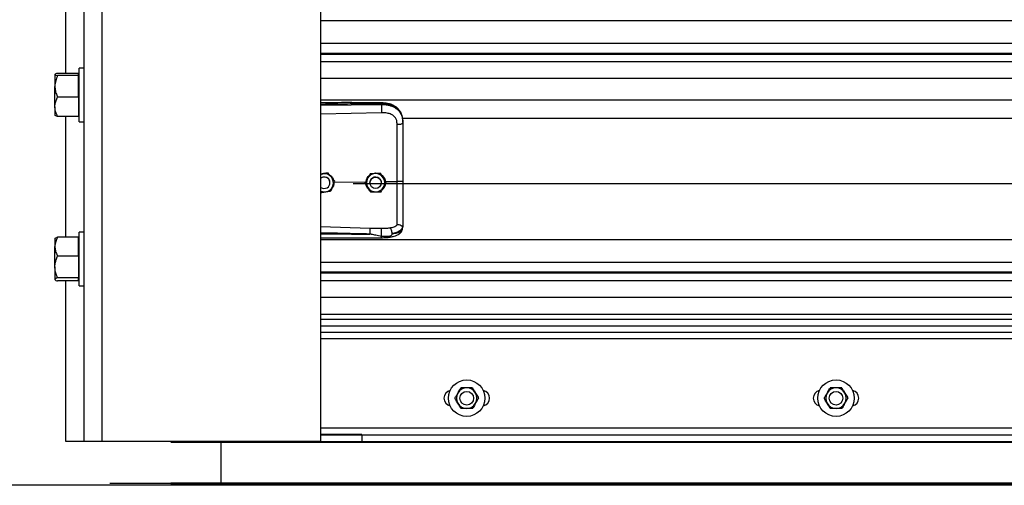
# Model space of a CAD drawing. Header units: inches. Extents: x 170 to 284, y 215 to 248.
# Tile 714 of 1056: x 226.881 to 227.806, y 220.092 to 220.529. Entities that reach past the tile are written whole.
import ezdxf

# ---------------------------------------------------------------- set-up
doc = ezdxf.new("R2010")
doc.units = ezdxf.units.IN
doc.header["$LTSCALE"] = 0.25
doc.header["$MEASUREMENT"] = 0
doc.layers.add('LH FRONT OF HOOD', color=7, linetype='Continuous')
doc.layers.add('RH TOP OF HOOD', color=7, linetype='Continuous')

msp = doc.modelspace()

# ---------------------------------------------------------------- linework, layer by layer
at = {"layer": 'LH FRONT OF HOOD'}
msp.add_line((233.10897, 220.09171), (225.37282, 220.09171), dxfattribs=at)
at = {"layer": 'RH TOP OF HOOD'}
for p, q in [((226.94105, 220.1328), (226.94105, 224.39328)), ((226.95817, 220.1328), (226.95817, 224.34448)), ((227.16361, 220.1328), (227.16361, 224.33325)), ((226.92392, 220.4783), (226.92392, 220.59164)), ((227.16361, 220.52796), (231.19593, 220.52796)), ((227.16361, 220.50658), (231.19593, 220.50658)), ((231.19593, 220.4971), (227.16361, 220.4971)), ((227.16361, 220.49646), (231.19593, 220.49646)), ((227.16361, 220.48944), (231.19593, 220.48944)), ((226.91369, 220.47727), (226.91369, 220.46614)), ((226.93591, 220.4783), (226.91625, 220.4783)), ((226.93591, 220.47624), (226.91625, 220.47624)), ((226.93591, 220.47727), (226.93591, 220.4783)), ((226.93646, 220.47736), (226.93591, 220.47736)), ((226.93591, 220.47624), (226.93591, 220.47727)), ((226.93591, 220.46614), (226.93591, 220.47624)), ((226.94105, 220.48325), (226.93646, 220.48325)), ((226.93646, 220.45464), (226.93646, 220.48325)), ((226.91369, 220.44696), (226.91369, 220.46614)), ((226.93591, 220.45603), (226.93591, 220.46614)), ((227.16361, 220.47376), (231.19593, 220.47376)), ((226.91369, 220.44696), (226.91369, 220.43885)), ((226.93591, 220.45603), (226.91625, 220.45603)), ((226.93591, 220.45603), (226.93591, 220.44696)), ((226.93591, 220.44696), (226.93591, 220.43789)), ((226.93646, 220.43294), (226.93646, 220.45464)), ((227.16361, 220.45337), (231.19593, 220.45337)), ((227.16361, 220.44862), (227.22046, 220.44916)), ((227.22046, 220.44916), (227.22046, 220.44957)), ((226.93591, 220.43789), (226.91625, 220.43789)), ((226.92392, 220.32455), (226.92392, 220.43789)), ((226.93591, 220.43883), (226.93646, 220.43883)), ((227.22056, 220.44137), (227.16361, 220.44016)), ((226.93646, 220.43294), (226.94105, 220.43294)), ((227.24016, 220.43629), (231.11938, 220.43629)), ((227.24066, 220.43223), (227.24066, 220.43175)), ((227.16539, 220.38409), (227.16361, 220.3838)), ((227.17027, 220.38489), (227.16934, 220.38474)), ((227.17027, 220.38489), (227.17027, 220.38489)), ((227.2099, 220.38413), (227.2099, 220.38413)), ((227.21979, 220.38428), (227.21979, 220.38428)), ((227.17211, 220.37564), (227.17211, 220.37564)), ((227.17615, 220.37625), (227.20585, 220.37654)), ((227.17652, 220.37723), (227.17652, 220.37723)), ((227.19378, 220.3749), (231.16577, 220.3749)), ((227.20509, 220.3755), (227.20509, 220.3755)), ((227.20962, 220.37564), (227.20962, 220.37564)), ((227.22033, 220.37564), (227.22033, 220.37564)), ((227.22428, 220.37671), (227.2352, 220.37682)), ((227.22486, 220.37579), (227.22486, 220.37579)), ((227.16361, 220.36017), (227.16361, 220.37082)), ((226.94105, 220.32916), (226.93646, 220.32916)), ((226.93646, 220.30056), (226.93646, 220.32916)), ((227.16361, 220.33449), (227.20955, 220.33316)), ((227.20955, 220.33316), (227.22053, 220.33289)), ((227.24032, 220.33218), (227.24066, 220.33416)), ((227.24066, 220.33469), (227.24066, 220.33416)), ((226.91388, 220.32349), (226.91369, 220.32327)), ((226.91369, 220.32327), (226.91369, 220.31573)), ((226.93591, 220.32455), (226.91625, 220.32455)), ((226.93591, 220.31573), (226.93591, 220.32455)), ((226.93646, 220.32327), (226.93591, 220.32327)), ((227.16361, 220.32252), (231.19593, 220.32252)), ((226.91369, 220.29663), (226.91369, 220.31573)), ((226.93591, 220.3069), (226.93591, 220.31573)), ((226.93591, 220.3069), (226.91625, 220.3069)), ((226.93591, 220.3069), (226.93591, 220.29663)), ((226.93646, 220.27886), (226.93646, 220.30056)), ((227.16361, 220.30114), (231.19593, 220.30114)), ((226.91369, 220.29663), (226.91369, 220.28491)), ((226.93591, 220.29663), (226.93591, 220.28636)), ((231.19593, 220.29165), (227.16361, 220.29165)), ((227.16361, 220.29101), (231.19593, 220.29101)), ((226.91369, 220.28491), (226.91369, 220.28475)), ((226.91369, 220.28475), (226.91388, 220.28453)), ((226.93591, 220.28636), (226.91625, 220.28636)), ((226.93591, 220.28347), (226.91625, 220.28347)), ((226.92392, 220.1328), (226.92392, 220.28347)), ((226.93591, 220.28491), (226.93591, 220.28636)), ((226.93591, 220.28347), (226.93591, 220.28491)), ((226.93591, 220.28475), (226.93646, 220.28475)), ((227.16361, 220.28399), (231.19593, 220.28399)), ((226.93646, 220.27886), (226.94105, 220.27886)), ((227.16361, 220.26831), (231.19593, 220.26831)), ((231.19593, 220.25192), (227.16361, 220.25192)), ((231.19593, 220.24733), (227.16361, 220.24733)), ((231.19593, 220.24114), (227.16361, 220.24114)), ((227.16361, 220.23553), (231.19593, 220.23553)), ((231.19593, 220.22911), (227.16361, 220.22911)), ((227.16361, 220.14564), (231.19593, 220.14564)), ((226.94105, 220.1328), (226.92392, 220.1328)), ((226.95817, 220.1328), (226.94105, 220.1328)), ((227.16361, 220.1328), (226.95817, 220.1328)), ((227.06945, 220.1328), (227.06945, 220.13199)), ((227.15526, 220.1328), (231.20429, 220.1328)), ((227.20213, 220.13924), (227.16361, 220.13924)), ((227.16361, 220.13922), (231.19593, 220.13922)), ((227.16361, 220.1328), (227.20213, 220.1328)), ((227.20213, 220.13922), (227.20213, 220.13924)), ((227.20213, 220.13922), (227.20213, 220.1328)), ((231.33697, 220.13199), (227.02257, 220.13199)), ((227.06945, 220.13199), (227.06945, 220.09358)), ((226.96541, 220.09358), (227.08477, 220.09358)), ((231.33697, 220.09358), (227.02257, 220.09358)), ((231.33697, 220.09243), (227.02257, 220.09243)), ((231.33697, 220.09171), (227.02257, 220.09171)), ((227.06945, 220.09358), (227.06945, 220.09243)), ((227.06945, 220.09243), (227.06945, 220.09171)), ((227.08477, 220.09358), (227.08477, 220.09358)), ((227.08477, 220.09358), (227.09329, 220.09358)), ((227.09329, 220.09358), (227.21265, 220.09358)), ((231.29228, 220.09358), (227.16578, 220.09358))]:
    msp.add_line(p, q, dxfattribs=at)
at = {"layer": 'RH TOP OF HOOD', "flags": 128}
for points in [[(227.24066, 220.43175), (227.24055, 220.43145), (227.24024, 220.43117), (227.23974, 220.4309), (227.23907, 220.43067), (227.23824, 220.43048), (227.2373, 220.43033), (227.23627, 220.43024), (227.2352, 220.4302)], [(227.16361, 220.3836), (227.1643, 220.38384), (227.16539, 220.38409)], [(227.21957, 220.37839), (227.22017, 220.37691), (227.22033, 220.37564)]]:
    msp.add_lwpolyline(points, dxfattribs=at)
at = {"layer": 'RH TOP OF HOOD'}
for centre, radius in [((227.21498, 220.37564), 0.00535), ((227.30058, 220.17346), 0.01712), ((227.64748, 220.17346), 0.01712), ((227.30058, 220.17346), 0.00642), ((227.64748, 220.17346), 0.00642)]:
    msp.add_circle(centre, radius, dxfattribs=at)
for centre, radius, start, end in [((227.16676, 220.37564), 0.00856, 39.24773, 99.24773), ((227.21498, 220.37564), 0.00856, 90.85968, 150.85968), ((227.21498, 220.37564), 0.00856, 30.85968, 90.85968), ((227.16676, 220.37564), 0.00535, 39.24773, 126.0719), ((227.16676, 220.37564), 0.00535, 300.00974, 126.0719), ((227.16676, 220.37564), 0.00535, 0, 39.24773), ((227.16676, 220.37564), 0.00856, 339.24773, 39.24773), ((227.21498, 220.37564), 0.00856, 150.85968, 210.85968), ((227.21498, 220.37564), 0.00535, 30.85968, 180), ((227.21498, 220.37564), 0.00856, 330.85968, 30.85968), ((227.16676, 220.37564), 0.00535, 233.9281, 300.00974), ((227.16676, 220.37564), 0.00856, 248.40768, 279.24773), ((227.16676, 220.37564), 0.00856, 279.24773, 339.24773), ((227.21498, 220.37564), 0.00856, 210.85968, 270.85968), ((227.21498, 220.37564), 0.00856, 270.85968, 330.85968), ((227.28667, 220.17346), 0.00749, 102.05152, 257.94848), ((227.30058, 220.17346), 0.00962, 90, 150), ((227.30058, 220.17346), 0.00962, 30, 90), ((227.31449, 220.17346), 0.00749, 282.05152, 77.94848), ((227.63357, 220.17346), 0.00749, 102.05152, 257.94848), ((227.64748, 220.17346), 0.00962, 90, 150), ((227.64748, 220.17346), 0.00962, 30, 90), ((227.66139, 220.17346), 0.00749, 282.05152, 77.94848), ((227.30058, 220.17346), 0.00962, 150, 210), ((227.30058, 220.17346), 0.00962, 330, 30), ((227.64748, 220.17346), 0.00962, 150, 210), ((227.64748, 220.17346), 0.00962, 330, 30), ((227.30058, 220.17346), 0.00962, 210, 270), ((227.30058, 220.17346), 0.00962, 270, 330), ((227.64748, 220.17346), 0.00962, 210, 270), ((227.64748, 220.17346), 0.00962, 270, 330)]:
    msp.add_arc(centre, radius, start, end, dxfattribs=at)
for points, knots in [([(226.91625, 220.4783), (226.91558, 220.47814), (226.91421, 220.47782), (226.91369, 220.47746), (226.91369, 220.47728), (226.91369, 220.47727)], [0, 0, 0, 0, 0.484341, 0.986328, 1, 1, 1, 1]), ([(226.91369, 220.47727), (226.91378, 220.47713), (226.91398, 220.47683), (226.91513, 220.47649), (226.916, 220.4763), (226.91625, 220.47624)], [0, 0, 0, 0, 0.406291, 0.827266, 1, 1, 1, 1]), ([(226.91625, 220.47624), (226.91558, 220.47467), (226.91421, 220.47147), (226.91369, 220.46798), (226.91369, 220.46618), (226.91369, 220.46614)], [0, 0, 0, 0, 0.484341, 0.986328, 1, 1, 1, 1]), ([(226.91369, 220.46614), (226.91378, 220.46472), (226.91398, 220.46184), (226.91513, 220.45849), (226.916, 220.45659), (226.91625, 220.45603)], [0, 0, 0, 0, 0.406291, 0.827266, 1, 1, 1, 1]), ([(226.91369, 220.44696), (226.91369, 220.44717), (226.91371, 220.44853), (226.91413, 220.45106), (226.91516, 220.45387), (226.91598, 220.4555), (226.91625, 220.45603)], [0, 0, 0, 0, 0.066532, 0.435283, 0.814551, 1, 1, 1, 1]), ([(226.91625, 220.43789), (226.91587, 220.43865), (226.91497, 220.44047), (226.91393, 220.4435), (226.91377, 220.4458), (226.91369, 220.44696)], [0, 0, 0, 0, 0.26546, 0.628076, 1, 1, 1, 1]), ([(227.22044, 220.45066), (227.21122, 220.45073), (227.19314, 220.45086), (227.17419, 220.45081), (227.16447, 220.45075), (227.16361, 220.45075)], [0, 0, 0, 0, 0.486583, 0.954841, 1, 1, 1, 1]), ([(227.22046, 220.44957), (227.21415, 220.44961), (227.20092, 220.44969), (227.18197, 220.44951), (227.16933, 220.44929), (227.16361, 220.44919)], [0, 0, 0, 0, 0.33267, 0.698436, 1, 1, 1, 1]), ([(227.24057, 220.43428), (227.24045, 220.43535), (227.24024, 220.43729), (227.23949, 220.4398), (227.23863, 220.44171), (227.23756, 220.44347), (227.23624, 220.44506), (227.23477, 220.44635), (227.2334, 220.44731), (227.23196, 220.44814), (227.22958, 220.44921), (227.22664, 220.45002), (227.22333, 220.45055), (227.22144, 220.45062), (227.22044, 220.45066)], [0, 0, 0, 0, 0.108447, 0.196305, 0.269183, 0.327997, 0.41496, 0.491641, 0.538976, 0.594191, 0.669415, 0.814855, 0.902261, 1, 1, 1, 1]), ([(227.22044, 220.45065), (227.22044, 220.45065), (227.22045, 220.45066), (227.22045, 220.45055), (227.22046, 220.45026), (227.22046, 220.44984), (227.22046, 220.44957)], [0, 0, 0, 0, 0.097876, 0.335386, 0.567961, 1, 1, 1, 1]), ([(227.24066, 220.43223), (227.24059, 220.43359), (227.24047, 220.43615), (227.23951, 220.43964), (227.23822, 220.44206), (227.23685, 220.44376), (227.23577, 220.4448), (227.23471, 220.44563), (227.23372, 220.44629), (227.23249, 220.44698), (227.23089, 220.44771), (227.22823, 220.44862), (227.22469, 220.44938), (227.22179, 220.44951), (227.22046, 220.44957)], [0, 0, 0, 0, 0.130716, 0.246761, 0.357793, 0.417097, 0.479148, 0.517715, 0.55909, 0.603295, 0.663348, 0.735369, 0.879208, 1, 1, 1, 1]), ([(227.22046, 220.44916), (227.22048, 220.44858), (227.22053, 220.44739), (227.22057, 220.44516), (227.22058, 220.44298), (227.22056, 220.44189), (227.22056, 220.44137)], [0, 0, 0, 0, 0.240694, 0.5, 0.759306, 1, 1, 1, 1]), ([(227.22046, 220.44916), (227.22166, 220.44913), (227.22409, 220.44906), (227.22742, 220.44844), (227.2304, 220.4475), (227.23293, 220.44629), (227.23517, 220.44474), (227.23704, 220.44291), (227.23853, 220.44077), (227.2397, 220.43822), (227.2405, 220.43514), (227.2406, 220.43289), (227.24066, 220.43175)], [0, 0, 0, 0, 0.109401, 0.222347, 0.315179, 0.410223, 0.501275, 0.594601, 0.683449, 0.774533, 0.885821, 1, 1, 1, 1]), ([(226.91625, 220.43789), (226.91558, 220.43805), (226.91421, 220.43837), (226.91369, 220.43873), (226.91369, 220.43891), (226.91369, 220.43892)], [0, 0, 0, 0, 0.4843414, 0.9863277, 1, 1, 1, 1]), ([(227.23477, 220.43413), (227.23477, 220.43413), (227.23467, 220.43449), (227.23417, 220.4359), (227.23264, 220.4381), (227.22957, 220.44), (227.22546, 220.44121), (227.2223, 220.44131), (227.22056, 220.44137)], [0, 0, 0, 0, 0.000004, 0.065095, 0.26167, 0.475311, 0.709366, 1, 1, 1, 1]), ([(227.2352, 220.4302), (227.23513, 220.43152), (227.23506, 220.43285), (227.23477, 220.43413), (227.23477, 220.43413)], [0, 0, 0, 0, 0.99998, 1, 1, 1, 1]), ([(227.2352, 220.37682), (227.2352, 220.37682), (227.2352, 220.3802), (227.2352, 220.38725), (227.2352, 220.39792), (227.2352, 220.4088), (227.2352, 220.41959), (227.2352, 220.42666), (227.2352, 220.4302)], [0, 0, 0, 0, 0.000001, 0.187792, 0.390844, 0.593896, 0.796948, 1, 1, 1, 1]), ([(227.24066, 220.43175), (227.24066, 220.42812), (227.24066, 220.42085), (227.24066, 220.40976), (227.24066, 220.39858), (227.24066, 220.38761), (227.24066, 220.38037), (227.24066, 220.37689)], [0, 0, 0, 0, 0.202757, 0.406104, 0.60886, 0.812207, 1, 1, 1, 1]), ([(227.16361, 220.38392), (227.16445, 220.3842), (227.16586, 220.38468), (227.16733, 220.38456), (227.16793, 220.38451)], [0, 0, 0, 0, 0.594398, 1, 1, 1, 1]), ([(227.17027, 220.38489), (227.16959, 220.38478), (227.16822, 220.38456), (227.16656, 220.38428), (227.16561, 220.38413), (227.16539, 220.38409)], [0, 0, 0, 0, 0.42997, 0.87006, 1, 1, 1, 1]), ([(227.17339, 220.38106), (227.17327, 220.38121), (227.1723, 220.3824), (227.17124, 220.3837), (227.17036, 220.38477), (227.17027, 220.38489)], [0, 0, 0, 0, 0.1156469, 0.9045343, 1, 1, 1, 1]), ([(227.17339, 220.38106), (227.17327, 220.38121), (227.1723, 220.3824), (227.17124, 220.3837), (227.17036, 220.38477), (227.17027, 220.38489)], [0, 0, 0, 0, 0.115647, 0.904534, 1, 1, 1, 1]), ([(227.17154, 220.38319), (227.17219, 220.38277), (227.17368, 220.38178), (227.17498, 220.38005), (227.17525, 220.37881), (227.17531, 220.37857)], [0, 0, 0, 0, 0.381422, 0.875754, 1, 1, 1, 1]), ([(227.20601, 220.37714), (227.20617, 220.3779), (227.20655, 220.37965), (227.20768, 220.38149), (227.20872, 220.38222), (227.20892, 220.38236)], [0, 0, 0, 0, 0.377677, 0.881161, 1, 1, 1, 1]), ([(227.2099, 220.38413), (227.20957, 220.38353), (227.2089, 220.38232), (227.20808, 220.38085), (227.20761, 220.38001), (227.2075, 220.37981)], [0, 0, 0, 0, 0.42997, 0.87006, 1, 1, 1, 1]), ([(227.2099, 220.38413), (227.20957, 220.38353), (227.2089, 220.38232), (227.20808, 220.38085), (227.20761, 220.38001), (227.2075, 220.37982)], [0, 0, 0, 0, 0.4299704, 0.8700602, 1, 1, 1, 1]), ([(227.21485, 220.38421), (227.21357, 220.38419), (227.21188, 220.38416), (227.2103, 220.38414), (227.2099, 220.38413)], [0, 0, 0, 0, 0.749773, 1, 1, 1, 1]), ([(227.21485, 220.3842), (227.21357, 220.38418), (227.21188, 220.38416), (227.2103, 220.38414), (227.2099, 220.38413)], [0, 0, 0, 0, 0.749773, 1, 1, 1, 1]), ([(227.21205, 220.38416), (227.21262, 220.38438), (227.2138, 220.38482), (227.21585, 220.38488), (227.21718, 220.38447), (227.2179, 220.38425)], [0, 0, 0, 0, 0.30274, 0.628644, 1, 1, 1, 1]), ([(227.21979, 220.38428), (227.2191, 220.38427), (227.21772, 220.38425), (227.21603, 220.38422), (227.21507, 220.38421), (227.21485, 220.3842)], [0, 0, 0, 0, 0.42997, 0.87006, 1, 1, 1, 1]), ([(227.21979, 220.38428), (227.2191, 220.38427), (227.21772, 220.38425), (227.21603, 220.38422), (227.21507, 220.38421), (227.21485, 220.38421)], [0, 0, 0, 0, 0.42997, 0.87006, 1, 1, 1, 1]), ([(227.22232, 220.38004), (227.22222, 220.3802), (227.22144, 220.38152), (227.22058, 220.38296), (227.21987, 220.38415), (227.21979, 220.38428)], [0, 0, 0, 0, 0.115647, 0.904534, 1, 1, 1, 1]), ([(227.22232, 220.38004), (227.22222, 220.38021), (227.22144, 220.38152), (227.22058, 220.38296), (227.21987, 220.38415), (227.21979, 220.38428)], [0, 0, 0, 0, 0.115647, 0.904534, 1, 1, 1, 1]), ([(227.22066, 220.38282), (227.22091, 220.38267), (227.22204, 220.38198), (227.22352, 220.37989), (227.22402, 220.37779), (227.22428, 220.37671)], [0, 0, 0, 0, 0.117443, 0.542782, 1, 1, 1, 1]), ([(227.17652, 220.37723), (227.17626, 220.37756), (227.17526, 220.37878), (227.17418, 220.38009), (227.17339, 220.38106)], [0, 0, 0, 0, 0.264307, 1, 1, 1, 1]), ([(227.17652, 220.37723), (227.17626, 220.37756), (227.17526, 220.37878), (227.17418, 220.3801), (227.17339, 220.38106)], [0, 0, 0, 0, 0.264307, 1, 1, 1, 1]), ([(227.17585, 220.37548), (227.17578, 220.37465), (227.17562, 220.37289), (227.17477, 220.37108), (227.17398, 220.37038), (227.17389, 220.3703)], [0, 0, 0, 0, 0.439592, 0.936516, 1, 1, 1, 1]), ([(227.17477, 220.37261), (227.17522, 220.3738), (227.17582, 220.37539), (227.17638, 220.37686), (227.17652, 220.37723)], [0, 0, 0, 0, 0.749773, 1, 1, 1, 1]), ([(227.2075, 220.37982), (227.20688, 220.3787), (227.20605, 220.37722), (227.20528, 220.37584), (227.20509, 220.3755)], [0, 0, 0, 0, 0.749773, 1, 1, 1, 1]), ([(227.2075, 220.37981), (227.20688, 220.3787), (227.20605, 220.37722), (227.20528, 220.37584), (227.20509, 220.3755)], [0, 0, 0, 0, 0.7497734, 1, 1, 1, 1]), ([(227.20763, 220.37125), (227.20753, 220.37142), (227.20674, 220.37273), (227.20588, 220.37417), (227.20517, 220.37537), (227.20509, 220.3755)], [0, 0, 0, 0, 0.115647, 0.904534, 1, 1, 1, 1]), ([(227.20891, 220.36911), (227.20826, 220.36977), (227.20691, 220.37114), (227.20601, 220.37301), (227.20596, 220.37403), (227.20596, 220.37404)], [0, 0, 0, 0, 0.479701, 0.993135, 1, 1, 1, 1]), ([(227.22418, 220.37457), (227.22407, 220.37386), (227.2238, 220.37219), (227.22265, 220.37027), (227.22151, 220.36941), (227.22115, 220.36914)], [0, 0, 0, 0, 0.335649, 0.786425, 1, 1, 1, 1]), ([(227.22486, 220.37579), (227.22464, 220.37615), (227.22383, 220.37751), (227.22296, 220.37896), (227.22232, 220.38004)], [0, 0, 0, 0, 0.264307, 1, 1, 1, 1]), ([(227.22486, 220.37579), (227.22464, 220.37615), (227.22383, 220.37751), (227.22296, 220.37897), (227.22232, 220.38004)], [0, 0, 0, 0, 0.264307, 1, 1, 1, 1]), ([(227.22245, 220.37148), (227.22307, 220.37259), (227.2239, 220.37407), (227.22467, 220.37545), (227.22486, 220.37579)], [0, 0, 0, 0, 0.749773, 1, 1, 1, 1]), ([(227.24066, 220.37689), (227.24057, 220.37687), (227.24041, 220.37685), (227.23916, 220.37682), (227.23736, 220.37681), (227.23592, 220.37681), (227.2352, 220.37682)], [0, 0, 0, 0, 0.250001, 0.500001, 0.750001, 1, 1, 1, 1]), ([(227.2352, 220.33613), (227.2352, 220.33639), (227.2352, 220.33796), (227.2352, 220.34139), (227.2352, 220.347), (227.2352, 220.35344), (227.2352, 220.36066), (227.2352, 220.36854), (227.2352, 220.37406), (227.2352, 220.37682), (227.2352, 220.37682)], [0, 0, 0, 0, 0.031558, 0.189146, 0.346734, 0.504328, 0.661923, 0.83096, 0.999998, 1, 1, 1, 1]), ([(227.24066, 220.37689), (227.24066, 220.37385), (227.24066, 220.36767), (227.24066, 220.35889), (227.24066, 220.35072), (227.24066, 220.34414), (227.24066, 220.33875), (227.24066, 220.33605), (227.24066, 220.33469)], [0, 0, 0, 0, 0.187091, 0.380392, 0.555876, 0.736448, 0.867195, 1, 1, 1, 1]), ([(227.16361, 220.36646), (227.16417, 220.36655), (227.16542, 220.36675), (227.16697, 220.367), (227.16792, 220.36716), (227.16814, 220.3672)], [0, 0, 0, 0, 0.38442, 0.859677, 1, 1, 1, 1]), ([(227.16814, 220.3672), (227.16939, 220.3674), (227.17107, 220.36767), (227.17263, 220.36793), (227.17302, 220.36799)], [0, 0, 0, 0, 0.749773, 1, 1, 1, 1]), ([(227.17302, 220.36799), (227.17326, 220.36863), (227.17375, 220.36992), (227.17435, 220.3715), (227.17469, 220.37241), (227.17477, 220.37261)], [0, 0, 0, 0, 0.4299704, 0.8700602, 1, 1, 1, 1]), ([(227.21016, 220.36701), (227.20995, 220.36737), (227.20914, 220.36873), (227.20827, 220.37018), (227.20763, 220.37125)], [0, 0, 0, 0, 0.264307, 1, 1, 1, 1]), ([(227.21016, 220.36701), (227.21085, 220.36702), (227.21223, 220.36704), (227.21392, 220.36707), (227.21488, 220.36708), (227.2151, 220.36709)], [0, 0, 0, 0, 0.42997, 0.87006, 1, 1, 1, 1]), ([(227.21725, 220.36712), (227.21715, 220.36708), (227.21638, 220.36678), (227.21508, 220.36672), (227.21398, 220.36697), (227.21358, 220.36706)], [0, 0, 0, 0, 0.081672, 0.673462, 1, 1, 1, 1]), ([(227.2151, 220.36709), (227.21638, 220.3671), (227.21807, 220.36713), (227.21965, 220.36715), (227.22005, 220.36716)], [0, 0, 0, 0, 0.749773, 1, 1, 1, 1]), ([(227.22005, 220.36716), (227.22038, 220.36776), (227.22105, 220.36897), (227.22187, 220.37044), (227.22234, 220.37128), (227.22245, 220.37148)], [0, 0, 0, 0, 0.42997, 0.87006, 1, 1, 1, 1]), ([(227.22836, 220.3333), (227.22974, 220.33359), (227.23182, 220.33403), (227.234, 220.33507), (227.2348, 220.33577), (227.2352, 220.33613)], [0, 0, 0, 0, 0.490199, 0.743885, 1, 1, 1, 1]), ([(227.24046, 220.33444), (227.24041, 220.33443), (227.24031, 220.33442), (227.24002, 220.3346), (227.23955, 220.33493), (227.23868, 220.33551), (227.2372, 220.33613), (227.23586, 220.33613), (227.2352, 220.33613)], [0, 0, 0, 0, 0.113677, 0.23335, 0.362069, 0.501916, 0.755745, 1, 1, 1, 1]), ([(227.20947, 220.3275), (227.20557, 220.3276), (227.1973, 220.32781), (227.18419, 220.32809), (227.17324, 220.3283), (227.16623, 220.32843), (227.16405, 220.32847), (227.16361, 220.32848)], [0, 0, 0, 0, 0.25516, 0.541071, 0.857735, 0.971288, 1, 1, 1, 1]), ([(227.16361, 220.32783), (227.16621, 220.3278), (227.17128, 220.32774), (227.17884, 220.32766), (227.18649, 220.32759), (227.19425, 220.32754), (227.20197, 220.3275), (227.20701, 220.3275), (227.20947, 220.3275)], [0, 0, 0, 0, 0.169941, 0.331425, 0.494842, 0.670531, 0.838916, 1, 1, 1, 1]), ([(227.20955, 220.33316), (227.20956, 220.33292), (227.20957, 220.33255), (227.20956, 220.33169), (227.20956, 220.33091), (227.20954, 220.33005), (227.20952, 220.32889), (227.20949, 220.32805), (227.20947, 220.3275)], [0, 0, 0, 0, 0.239451, 0.368346, 0.499976, 0.631611, 0.760516, 1, 1, 1, 1]), ([(227.22045, 220.32532), (227.21867, 220.32567), (227.21561, 220.32626), (227.21218, 220.32698), (227.21044, 220.32734), (227.20994, 220.32744), (227.20979, 220.32747), (227.20974, 220.32748)], [0, 0, 0, 0, 0.50228, 0.861696, 0.958427, 0.986103, 1, 1, 1, 1]), ([(227.2204, 220.32407), (227.22189, 220.32411), (227.22467, 220.32417), (227.22841, 220.3246), (227.23128, 220.32516), (227.23338, 220.32576), (227.23497, 220.32637), (227.23634, 220.32707), (227.23761, 220.32795), (227.23874, 220.32903), (227.23976, 220.33044), (227.24011, 220.33155), (227.2403, 220.33213)], [0, 0, 0, 0, 0.169691, 0.317141, 0.442436, 0.538436, 0.608329, 0.684096, 0.742678, 0.815168, 0.901564, 1, 1, 1, 1]), ([(227.22045, 220.32532), (227.22047, 220.32556), (227.2205, 220.32607), (227.22054, 220.32708), (227.22058, 220.32827), (227.2206, 220.32954), (227.22061, 220.33074), (227.2206, 220.33174), (227.22057, 220.33248), (227.22055, 220.33276), (227.22053, 220.33289)], [0, 0, 0, 0, 0.109851, 0.231726, 0.363178, 0.5, 0.636822, 0.768274, 0.890149, 1, 1, 1, 1]), ([(227.23045, 220.3279), (227.23038, 220.32753), (227.23028, 220.32701), (227.2299, 220.32641), (227.22948, 220.32598), (227.22868, 220.32554), (227.2272, 220.32518), (227.22444, 220.32494), (227.22205, 220.32517), (227.22045, 220.32532)], [0, 0, 0, 0, 0.100127, 0.139586, 0.189714, 0.258234, 0.369736, 0.580348, 1, 1, 1, 1]), ([(227.22053, 220.33289), (227.22189, 220.33289), (227.22459, 220.33287), (227.2271, 220.33316), (227.22835, 220.3333)], [0, 0, 0, 0, 0.500392, 1, 1, 1, 1]), ([(227.23045, 220.3279), (227.23043, 220.32843), (227.23038, 220.32953), (227.2299, 220.33119), (227.2292, 220.33258), (227.22863, 220.33307), (227.22836, 220.3333)], [0, 0, 0, 0, 0.240562, 0.499746, 0.759069, 1, 1, 1, 1]), ([(227.24046, 220.33444), (227.24019, 220.33372), (227.23962, 220.33224), (227.23757, 220.3304), (227.23458, 220.32885), (227.23185, 220.32822), (227.23045, 220.3279)], [0, 0, 0, 0, 0.2305258, 0.4734878, 0.729738, 1, 1, 1, 1]), ([(227.23045, 220.3279), (227.231, 220.32796), (227.23231, 220.3281), (227.2337, 220.32832), (227.23466, 220.32852), (227.23589, 220.3288), (227.23758, 220.32936), (227.2394, 220.33049), (227.24, 220.3316), (227.24032, 220.33218)], [0, 0, 0, 0, 0.1091879, 0.2608187, 0.3077984, 0.3355236, 0.5627887, 0.774954, 1, 1, 1, 1]), ([(227.24066, 220.33469), (227.24066, 220.33469), (227.24066, 220.33468), (227.24065, 220.33458), (227.24055, 220.3345), (227.24046, 220.33443)], [0, 0, 0, 0, 0.011935, 0.118982, 1, 1, 1, 1]), ([(226.91625, 220.32455), (226.91558, 220.32318), (226.91421, 220.32039), (226.91369, 220.31734), (226.91369, 220.31577), (226.91369, 220.31573)], [0, 0, 0, 0, 0.484341, 0.986328, 1, 1, 1, 1]), ([(226.91395, 220.32344), (226.914, 220.32353), (226.91418, 220.32383), (226.91514, 220.3242), (226.916, 220.32447), (226.91625, 220.32455)], [0, 0, 0, 0, 0.237471, 0.77815, 1, 1, 1, 1]), ([(227.16361, 220.32393), (227.16728, 220.32393), (227.17875, 220.32394), (227.19768, 220.32396), (227.21295, 220.32404), (227.2204, 220.32407)], [0, 0, 0, 0, 0.1936599, 0.6060178, 1, 1, 1, 1]), ([(227.2204, 220.32409), (227.2204, 220.32409), (227.22041, 220.32402), (227.22042, 220.32421), (227.22044, 220.32454), (227.22044, 220.32497), (227.22045, 220.32526), (227.22045, 220.32532)], [0, 0, 0, 0, 0.034367, 0.324567, 0.621015, 0.917463, 1, 1, 1, 1]), ([(226.91369, 220.31573), (226.91378, 220.31449), (226.91398, 220.31198), (226.91513, 220.30905), (226.916, 220.30739), (226.91625, 220.3069)], [0, 0, 0, 0, 0.406291, 0.827266, 1, 1, 1, 1]), ([(226.91369, 220.29663), (226.91369, 220.29687), (226.91371, 220.29841), (226.91413, 220.30128), (226.91516, 220.30445), (226.91598, 220.3063), (226.91625, 220.3069)], [0, 0, 0, 0, 0.066532, 0.435283, 0.814551, 1, 1, 1, 1]), ([(226.91625, 220.28636), (226.91587, 220.28723), (226.91497, 220.28929), (226.91393, 220.29272), (226.91377, 220.29532), (226.91369, 220.29663)], [0, 0, 0, 0, 0.26546, 0.628076, 1, 1, 1, 1]), ([(226.91625, 220.28636), (226.91558, 220.28613), (226.91421, 220.28568), (226.91369, 220.28518), (226.91369, 220.28492), (226.91369, 220.28491)], [0, 0, 0, 0, 0.484341, 0.986328, 1, 1, 1, 1]), ([(226.91369, 220.28491), (226.91378, 220.28471), (226.91398, 220.2843), (226.91513, 220.28382), (226.916, 220.28354), (226.91625, 220.28347)], [0, 0, 0, 0, 0.406291, 0.827266, 1, 1, 1, 1]), ([(227.29225, 220.17828), (227.29263, 220.17895), (227.29342, 220.18032), (227.29434, 220.18191), (227.29487, 220.18282), (227.29502, 220.18309)], [0, 0, 0, 0, 0.405721, 0.826099, 1, 1, 1, 1]), ([(227.30058, 220.18309), (227.30045, 220.18309), (227.2989, 220.18309), (227.297, 220.18309), (227.29535, 220.18309), (227.29502, 220.18309)], [0, 0, 0, 0, 0.066045, 0.812902, 1, 1, 1, 1]), ([(227.30613, 220.18309), (227.30566, 220.18309), (227.3039, 220.18309), (227.30198, 220.18309), (227.30058, 220.18309)], [0, 0, 0, 0, 0.266157, 1, 1, 1, 1]), ([(227.30613, 220.18309), (227.30656, 220.18234), (227.30744, 220.18082), (227.3084, 220.17915), (227.3089, 220.1783), (227.30891, 220.17828)], [0, 0, 0, 0, 0.483998, 0.985621, 1, 1, 1, 1]), ([(227.63914, 220.17828), (227.63953, 220.17895), (227.64032, 220.18032), (227.64124, 220.18191), (227.64177, 220.18282), (227.64192, 220.18309)], [0, 0, 0, 0, 0.405721, 0.826099, 1, 1, 1, 1]), ([(227.64748, 220.18309), (227.64735, 220.18309), (227.6458, 220.18309), (227.6439, 220.18309), (227.64225, 220.18309), (227.64192, 220.18309)], [0, 0, 0, 0, 0.066045, 0.812902, 1, 1, 1, 1]), ([(227.65303, 220.18309), (227.65256, 220.18309), (227.6508, 220.18309), (227.64888, 220.18309), (227.64748, 220.18309)], [0, 0, 0, 0, 0.266157, 1, 1, 1, 1]), ([(227.65303, 220.18309), (227.65346, 220.18234), (227.65434, 220.18082), (227.6553, 220.17915), (227.6558, 220.1783), (227.65581, 220.17828)], [0, 0, 0, 0, 0.483998, 0.985621, 1, 1, 1, 1]), ([(227.28947, 220.17346), (227.2899, 220.17421), (227.29078, 220.17573), (227.29174, 220.1774), (227.29223, 220.17825), (227.29225, 220.17828)], [0, 0, 0, 0, 0.483998, 0.985621, 1, 1, 1, 1]), ([(227.29225, 220.16865), (227.29186, 220.16933), (227.29107, 220.1707), (227.29015, 220.17229), (227.28962, 220.1732), (227.28947, 220.17346)], [0, 0, 0, 0, 0.405721, 0.826099, 1, 1, 1, 1]), ([(227.30891, 220.17828), (227.3093, 220.1776), (227.31009, 220.17623), (227.31101, 220.17464), (227.31154, 220.17373), (227.31169, 220.17346)], [0, 0, 0, 0, 0.405721, 0.826099, 1, 1, 1, 1]), ([(227.31169, 220.17346), (227.31126, 220.17272), (227.31038, 220.1712), (227.30942, 220.16953), (227.30892, 220.16868), (227.30891, 220.16865)], [0, 0, 0, 0, 0.483998, 0.985621, 1, 1, 1, 1]), ([(227.63637, 220.17346), (227.6368, 220.17421), (227.63768, 220.17573), (227.63864, 220.1774), (227.63913, 220.17825), (227.63914, 220.17828)], [0, 0, 0, 0, 0.483998, 0.985621, 1, 1, 1, 1]), ([(227.63914, 220.16865), (227.63876, 220.16933), (227.63797, 220.1707), (227.63705, 220.17229), (227.63652, 220.1732), (227.63637, 220.17346)], [0, 0, 0, 0, 0.405721, 0.826099, 1, 1, 1, 1]), ([(227.65581, 220.17828), (227.6562, 220.1776), (227.65699, 220.17623), (227.65791, 220.17464), (227.65843, 220.17373), (227.65859, 220.17346)], [0, 0, 0, 0, 0.405721, 0.826099, 1, 1, 1, 1]), ([(227.65859, 220.17346), (227.65816, 220.17272), (227.65728, 220.1712), (227.65632, 220.16953), (227.65582, 220.16868), (227.65581, 220.16865)], [0, 0, 0, 0, 0.483998, 0.985621, 1, 1, 1, 1]), ([(227.29502, 220.16384), (227.29459, 220.16459), (227.29371, 220.16611), (227.29275, 220.16778), (227.29226, 220.16863), (227.29225, 220.16865)], [0, 0, 0, 0, 0.483998, 0.985621, 1, 1, 1, 1]), ([(227.30058, 220.16384), (227.30045, 220.16384), (227.2989, 220.16384), (227.297, 220.16384), (227.29535, 220.16384), (227.29502, 220.16384)], [0, 0, 0, 0, 0.066045, 0.812902, 1, 1, 1, 1]), ([(227.30613, 220.16384), (227.30566, 220.16384), (227.3039, 220.16384), (227.30198, 220.16384), (227.30058, 220.16384)], [0, 0, 0, 0, 0.266157, 1, 1, 1, 1]), ([(227.30891, 220.16865), (227.30852, 220.16798), (227.30773, 220.16661), (227.30681, 220.16502), (227.30629, 220.16411), (227.30613, 220.16384)], [0, 0, 0, 0, 0.405721, 0.826099, 1, 1, 1, 1]), ([(227.64192, 220.16384), (227.64149, 220.16459), (227.64061, 220.16611), (227.63965, 220.16778), (227.63916, 220.16863), (227.63914, 220.16865)], [0, 0, 0, 0, 0.483998, 0.985621, 1, 1, 1, 1]), ([(227.64748, 220.16384), (227.64735, 220.16384), (227.6458, 220.16384), (227.6439, 220.16384), (227.64225, 220.16384), (227.64192, 220.16384)], [0, 0, 0, 0, 0.066045, 0.812902, 1, 1, 1, 1]), ([(227.65303, 220.16384), (227.65256, 220.16384), (227.6508, 220.16384), (227.64888, 220.16384), (227.64748, 220.16384)], [0, 0, 0, 0, 0.266157, 1, 1, 1, 1]), ([(227.65581, 220.16865), (227.65542, 220.16798), (227.65463, 220.16661), (227.65371, 220.16502), (227.65319, 220.16411), (227.65303, 220.16384)], [0, 0, 0, 0, 0.405721, 0.826099, 1, 1, 1, 1])]:
    msp.add_open_spline(points, degree=3, knots=knots, dxfattribs=at)

doc.saveas('drawing.dxf')
